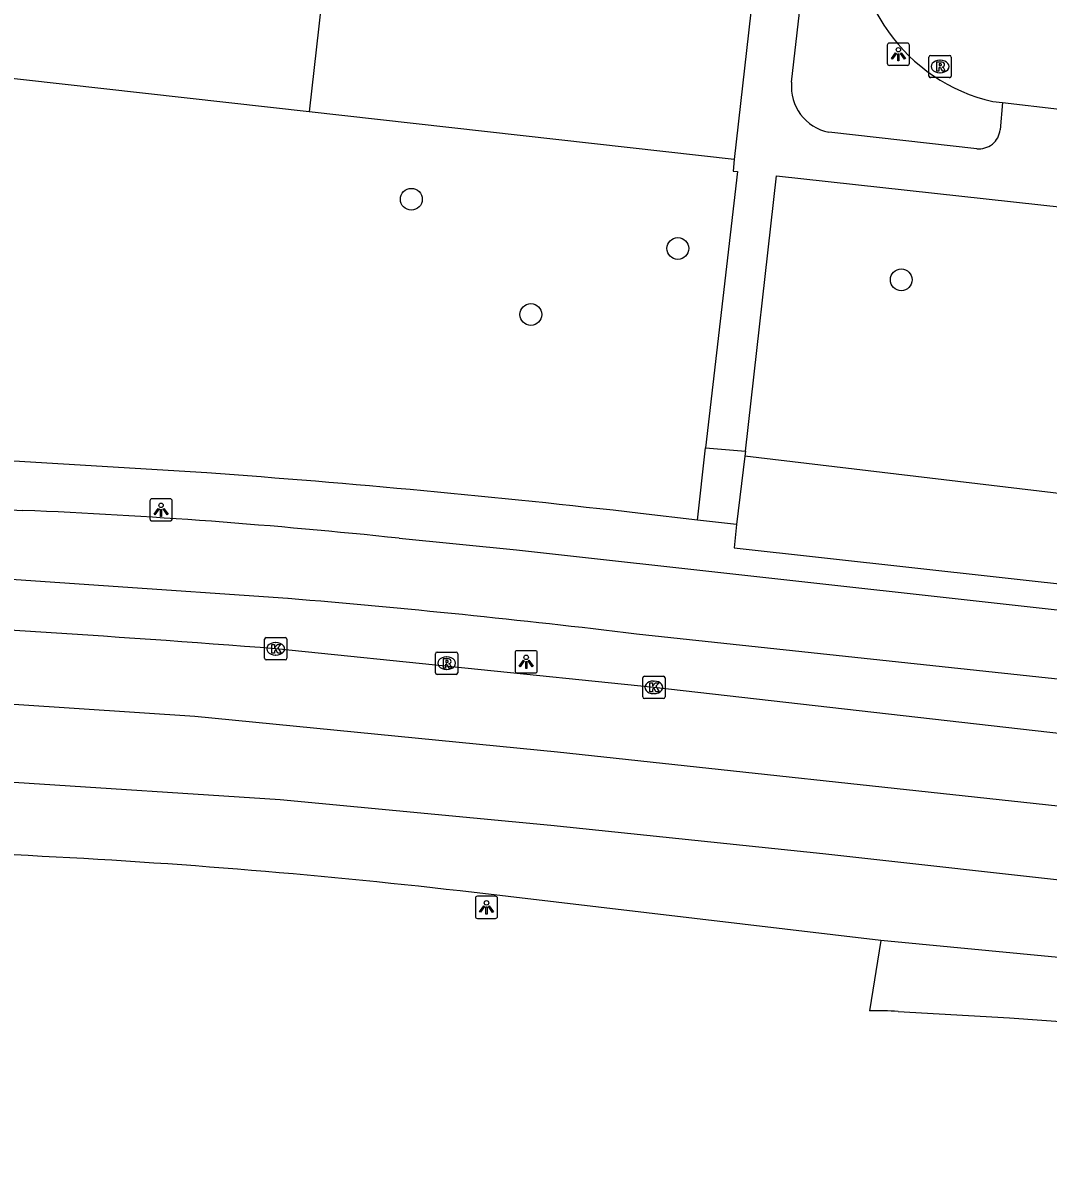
# Model space of a CAD drawing. Extents: x 161928 to 163055, y 386475 to 387428.
# Drawn here: x 162014.8 to 162060.7, y 386502.4 to 386553.8 of the extents above; entities that cross this region are included whole.
import ezdxf

# ---------------------------------------------------------------- set-up
doc = ezdxf.new("R2010")
doc.units = 0
for name, color, linetype in [('IMGEO_Boom', 7, 'Continuous'), ('IMGEO_Fietspad_gesloten', 7, 'Continuous'), ('IMGEO_Groenvoorziening', 7, 'Continuous'), ('IMGEO_Haag', 7, 'Continuous'), ('IMGEO_Kolk', 7, 'Continuous'), ('IMGEO_Lichtpunt', 7, 'Continuous'), ('IMGEO_Loofbos', 7, 'Continuous'), ('IMGEO_Rijbaan_lokaal_open', 7, 'Continuous'), ('IMGEO_Rijbaan_regionaal_gesloten', 7, 'Continuous'), ('IMGEO_Rioolput', 7, 'Continuous'), ('IMGEO_Voetpad_open', 7, 'Continuous')]:
    doc.layers.add(name, color=color, linetype=linetype)

msp = doc.modelspace()

# ---------------------------------------------------------------- linework, layer by layer
at = {"layer": 'IMGEO_Boom'}
for centre in [(162032.205, 386545.913), (162044.152, 386543.707), (162054.169, 386542.301), (162037.564, 386540.746)]:
    msp.add_circle(centre, 0.489, dxfattribs=at)
at = {"layer": 'IMGEO_Fietspad_gesloten'}
for points in [[(161998.888, 386533.087), (162001.815, 386532.673), (162014.793, 386531.962)], [(162031.667, 386530.711), (162036.913, 386530.188), (162157.185, 386516.852)], [(162026.676, 386528.008), (162001.869, 386529.716)], [(162153.604, 386514.246), (162079.076, 386522.483), (162042.302, 386526.416)]]:
    msp.add_lwpolyline(points, dxfattribs=at)
for centre, radius, start, end in [((162003.617, 386266.787), 265.41, 83.93332, 87.58663), ((161992.498, 386115.055), 414.365, 83.0967, 85.26868)]:
    msp.add_arc(centre, radius, start, end, dxfattribs=at)
at = {"layer": 'IMGEO_Groenvoorziening'}
msp.add_lwpolyline([(162018.863, 386579.029), (162019.09, 386581.049), (162026.306, 386580.259), (162026.449, 386581.159), (162031.095, 386580.585), (162027.625, 386549.83)], dxfattribs=at)
at = {"layer": 'IMGEO_Haag'}
for points in [[(162053.251, 386512.671), (162052.743, 386509.523)], [(162069.181, 386511.153), (162053.251, 386512.671)]]:
    msp.add_lwpolyline(points, dxfattribs=at)
at = {"layer": 'IMGEO_Kolk'}
for p, q in [((162025.699, 386526.254), (162026.551, 386526.254)), ((162025.624, 386525.328), (162025.624, 386526.18)), ((162026.112, 386526.034), (162026.137, 386526.034)), ((162026.625, 386526.18), (162026.625, 386525.328)), ((162026.551, 386525.254), (162025.699, 386525.254)), ((162026.135, 386525.474), (162026.11, 386525.474)), ((162042.576, 386523.6), (162042.576, 386524.452)), ((162042.651, 386524.526), (162043.503, 386524.526)), ((162043.064, 386524.306), (162043.089, 386524.306)), ((162043.577, 386524.452), (162043.577, 386523.6)), ((162043.087, 386523.746), (162043.062, 386523.746)), ((162043.503, 386523.526), (162042.651, 386523.526))]:
    msp.add_line(p, q, dxfattribs=at)
for points in [[(162025.699, 386526.254), (162026.551, 386526.254)], [(162025.624, 386525.328), (162025.624, 386526.18)], [(162025.945, 386525.954), (162026.068, 386525.954), (162026.068, 386525.803), (162026.198, 386525.954), (162026.362, 386525.954), (162026.216, 386525.803), (162026.369, 386525.554), (162026.217, 386525.554), (162026.132, 386525.718), (162026.068, 386525.651), (162026.068, 386525.554), (162025.945, 386525.554), (162025.945, 386525.954)], [(162026.625, 386526.18), (162026.625, 386525.328)], [(162026.551, 386525.254), (162025.699, 386525.254)], [(162042.576, 386523.6), (162042.576, 386524.452)], [(162042.651, 386524.526), (162043.503, 386524.526)], [(162042.897, 386524.226), (162043.02, 386524.226), (162043.02, 386524.075), (162043.15, 386524.226), (162043.314, 386524.226), (162043.168, 386524.075), (162043.321, 386523.826), (162043.169, 386523.826), (162043.084, 386523.99), (162043.02, 386523.923), (162043.02, 386523.826), (162042.897, 386523.826), (162042.897, 386524.226)], [(162043.577, 386524.452), (162043.577, 386523.6)], [(162043.503, 386523.526), (162042.651, 386523.526)]]:
    msp.add_lwpolyline(points, dxfattribs=at)
for centre, start, end in [((162025.701, 386526.178), 91.552, 178.448), ((162025.701, 386526.178), 91.552, 178.448), ((162026.549, 386526.178), 1.552, 88.448), ((162026.549, 386526.178), 1.552, 88.448), ((162025.701, 386525.33), 181.552, 268.448), ((162025.701, 386525.33), 181.552, 268.448), ((162026.549, 386525.33), 271.552, 358.448), ((162026.549, 386525.33), 271.552, 358.448), ((162042.653, 386524.45), 91.552, 178.448), ((162042.653, 386524.45), 91.552, 178.448), ((162043.501, 386524.45), 1.552, 88.448), ((162043.501, 386524.45), 1.552, 88.448), ((162042.653, 386523.602), 181.552, 268.448), ((162042.653, 386523.602), 181.552, 268.448), ((162043.501, 386523.602), 271.552, 358.448), ((162043.501, 386523.602), 271.552, 358.448)]:
    msp.add_arc(centre, 0.0765, start, end, dxfattribs=at)
for centre, major_axis, ratio, start_param, end_param in [((162026.111, 386525.754), (-0.387, 0.002), 0.722429, 4.712389, 7.853982), ((162026.136, 386525.754), (-0.39, 0.002), 0.717154, 1.570796, 4.712389), ((162043.063, 386524.026), (-0.387, 0.002), 0.722429, 4.712389, 7.853982), ((162043.088, 386524.026), (-0.39, 0.002), 0.717154, 1.570796, 4.712389)]:
    msp.add_ellipse(centre, major_axis=major_axis, ratio=ratio, start_param=start_param, end_param=end_param, dxfattribs=at)
at = {"layer": 'IMGEO_Lichtpunt'}
for p, q in [((162053.541, 386552.819), (162053.541, 386552.012)), ((162053.541, 386552.819), (162053.541, 386552.012)), ((162054.443, 386552.914), (162053.635, 386552.914)), ((162054.443, 386552.914), (162053.635, 386552.914)), ((162054.537, 386552.012), (162054.537, 386552.819)), ((162054.537, 386552.012), (162054.537, 386552.819)), ((162053.635, 386551.918), (162054.443, 386551.918)), ((162053.635, 386551.918), (162054.443, 386551.918)), ((162020.488, 386532.389), (162020.488, 386531.582)), ((162020.488, 386532.389), (162020.488, 386531.582)), ((162021.39, 386532.484), (162020.582, 386532.484)), ((162021.39, 386532.484), (162020.582, 386532.484)), ((162021.484, 386531.582), (162021.484, 386532.389)), ((162021.484, 386531.582), (162021.484, 386532.389)), ((162020.582, 386531.488), (162021.39, 386531.488)), ((162020.582, 386531.488), (162021.39, 386531.488)), ((162036.855, 386525.575), (162036.855, 386524.768)), ((162036.855, 386525.575), (162036.855, 386524.768)), ((162037.757, 386525.67), (162036.949, 386525.67)), ((162037.757, 386525.67), (162036.949, 386525.67)), ((162037.851, 386524.768), (162037.851, 386525.575)), ((162037.851, 386524.768), (162037.851, 386525.575)), ((162036.949, 386524.674), (162037.757, 386524.674)), ((162036.949, 386524.674), (162037.757, 386524.674)), ((162035.075, 386514.564), (162035.075, 386513.757)), ((162035.075, 386514.564), (162035.075, 386513.757)), ((162035.977, 386514.659), (162035.169, 386514.659)), ((162035.977, 386514.659), (162035.169, 386514.659)), ((162036.071, 386513.757), (162036.071, 386514.564)), ((162036.071, 386513.757), (162036.071, 386514.564)), ((162035.169, 386513.663), (162035.977, 386513.663)), ((162035.169, 386513.663), (162035.977, 386513.663))]:
    msp.add_line(p, q, dxfattribs=at)
for points in [[(162053.915, 386552.483), (162053.954, 386552.455), (162053.766, 386552.193), (162053.728, 386552.22), (162053.915, 386552.483)], [(162054.017, 386552.435), (162054.064, 386552.435), (162054.064, 386552.113), (162054.017, 386552.113), (162054.017, 386552.435)], [(162054.127, 386552.455), (162054.165, 386552.482), (162054.352, 386552.22), (162054.313, 386552.192), (162054.127, 386552.455)], [(162020.862, 386532.053), (162020.901, 386532.025), (162020.713, 386531.763), (162020.675, 386531.79), (162020.862, 386532.053)], [(162020.964, 386532.005), (162021.011, 386532.005), (162021.011, 386531.683), (162020.964, 386531.683), (162020.964, 386532.005)], [(162021.074, 386532.025), (162021.112, 386532.052), (162021.299, 386531.79), (162021.26, 386531.762), (162021.074, 386532.025)], [(162037.229, 386525.239), (162037.268, 386525.211), (162037.08, 386524.949), (162037.042, 386524.976), (162037.229, 386525.239)], [(162037.331, 386525.191), (162037.378, 386525.191), (162037.378, 386524.869), (162037.331, 386524.869), (162037.331, 386525.191)], [(162037.441, 386525.211), (162037.479, 386525.238), (162037.666, 386524.976), (162037.627, 386524.948), (162037.441, 386525.211)], [(162035.449, 386514.228), (162035.488, 386514.2), (162035.3, 386513.938), (162035.262, 386513.965), (162035.449, 386514.228)], [(162035.551, 386514.18), (162035.598, 386514.18), (162035.598, 386513.858), (162035.551, 386513.858), (162035.551, 386514.18)], [(162035.661, 386514.2), (162035.699, 386514.227), (162035.886, 386513.965), (162035.847, 386513.937), (162035.661, 386514.2)]]:
    msp.add_lwpolyline(points, dxfattribs=at)
for centre in [(162054.04, 386552.617), (162020.987, 386532.187), (162037.354, 386525.373), (162035.574, 386514.362)]:
    msp.add_circle(centre, 0.0994, dxfattribs=at)
for centre, start, end in [((162053.635, 386552.819), 90, 180), ((162053.635, 386552.819), 90, 180), ((162054.443, 386552.819), 0, 90), ((162054.443, 386552.819), 0, 90), ((162053.635, 386552.012), 180, 270), ((162053.635, 386552.012), 180, 270), ((162054.443, 386552.012), 270, 0), ((162054.443, 386552.012), 270, 360), ((162020.582, 386532.389), 90, 180), ((162020.582, 386532.389), 90, 180), ((162021.39, 386532.389), 0, 90), ((162021.39, 386532.389), 0, 90), ((162020.582, 386531.582), 180, 270), ((162020.582, 386531.582), 180, 270), ((162021.39, 386531.582), 270, 0), ((162021.39, 386531.582), 270, 360), ((162036.949, 386525.575), 90, 180), ((162036.949, 386525.575), 90, 180), ((162037.757, 386525.575), 0, 90), ((162037.757, 386525.575), 0, 90), ((162036.949, 386524.768), 180, 270), ((162036.949, 386524.768), 180, 270), ((162037.757, 386524.768), 270, 0), ((162037.757, 386524.768), 270, 360), ((162035.169, 386514.564), 90, 180), ((162035.169, 386514.564), 90, 180), ((162035.977, 386514.564), 0, 90), ((162035.977, 386514.564), 0, 90), ((162035.169, 386513.757), 180, 270), ((162035.169, 386513.757), 180, 270), ((162035.977, 386513.757), 270, 0), ((162035.977, 386513.757), 270, 360)]:
    msp.add_arc(centre, 0.0946, start, end, dxfattribs=at)
at = {"layer": 'IMGEO_Loofbos'}
for points in [[(162027.625, 386549.83), (162000, 386552.925), (161993.087, 386553.7)], [(162046.685, 386547.692), (162027.625, 386549.83)], [(162114.756, 386526.354), (162047.152, 386534.39)]]:
    msp.add_lwpolyline(points, dxfattribs=at)
at = {"layer": 'IMGEO_Rijbaan_lokaal_open'}
for points in [[(162058.275, 386550.29), (162058.703, 386550.245)], [(162058.703, 386550.245), (162061.258, 386549.947)]]:
    msp.add_lwpolyline(points, dxfattribs=at)
msp.add_arc((162060.085, 386558.063), 7.981, 174.2185, 256.8884, dxfattribs=at)
at = {"layer": 'IMGEO_Rijbaan_regionaal_gesloten'}
for points in [[(162152.758, 386511.886), (162152.526, 386511.907), (162061.491, 386521.92), (162043.077, 386524.026), (162026.125, 386525.754)], [(162001.589, 386523.919), (162004.776, 386523.778), (162014.602, 386523.252), (162022.494, 386522.741), (162038.754, 386521.132), (162083.623, 386516.285), (162119.238, 386512.367), (162151.596, 386508.791), (162152.463, 386508.68)], [(162093.342, 386511.895), (162071.067, 386514.311), (162062.872, 386515.2), (162050.655, 386516.555), (162038.455, 386517.833), (162026.326, 386518.989), (162014.387, 386519.76), (162004.59, 386520.182), (162001.427, 386520.316)], [(162053.251, 386512.671), (162034.396, 386514.897)], [(162069.181, 386511.153), (162053.251, 386512.671)], [(162054.03, 386509.493), (162059.014, 386509.205), (162083.065, 386507.476), (162150.437, 386502.454), (162151.834, 386502.425)]]:
    msp.add_lwpolyline(points, dxfattribs=at)
for centre, radius, start, end in [((161975.153, 385878.929), 648.83, 85.494195, 87.48236), ((162000.337, 386217.409), 299.431, 83.46875, 87.30849), ((162052.985, 386492.268), 17.257, 86.5271, 90.8022)]:
    msp.add_arc(centre, radius, start, end, dxfattribs=at)
at = {"layer": 'IMGEO_Rioolput'}
for p, q in [((162055.407, 386551.439), (162055.407, 386552.291)), ((162055.482, 386552.365), (162056.334, 386552.365)), ((162055.895, 386552.145), (162055.92, 386552.145)), ((162056.408, 386552.291), (162056.408, 386551.439)), ((162055.918, 386551.585), (162055.893, 386551.585)), ((162056.334, 386551.365), (162055.482, 386551.365)), ((162033.288, 386524.682), (162033.288, 386525.534)), ((162033.363, 386525.608), (162034.215, 386525.608)), ((162033.776, 386525.388), (162033.801, 386525.388)), ((162034.289, 386525.534), (162034.289, 386524.682)), ((162033.799, 386524.828), (162033.774, 386524.828)), ((162034.215, 386524.608), (162033.363, 386524.608))]:
    msp.add_line(p, q, dxfattribs=at)
for points in [[(162055.407, 386551.439), (162055.407, 386552.291)], [(162055.482, 386552.365), (162056.334, 386552.365)], [(162055.996, 386552.063), (162055.744, 386552.065), (162055.744, 386551.665)], [(162055.922, 386551.984), (162055.868, 386551.984), (162055.868, 386551.903)], [(162056.408, 386552.291), (162056.408, 386551.439)], [(162055.744, 386551.665), (162055.868, 386551.665), (162055.868, 386551.827), (162055.879, 386551.827)], [(162055.868, 386551.903), (162055.92, 386551.903)], [(162055.926, 386551.798), (162055.997, 386551.665), (162056.137, 386551.665), (162056.072, 386551.791)], [(162056.334, 386551.365), (162055.482, 386551.365)], [(162033.288, 386524.682), (162033.288, 386525.534)], [(162033.363, 386525.608), (162034.215, 386525.608)], [(162033.877, 386525.306), (162033.625, 386525.308), (162033.625, 386524.908)], [(162033.803, 386525.227), (162033.749, 386525.227), (162033.749, 386525.146)], [(162034.289, 386525.534), (162034.289, 386524.682)], [(162033.625, 386524.908), (162033.749, 386524.908), (162033.749, 386525.07), (162033.76, 386525.07)], [(162033.749, 386525.146), (162033.801, 386525.146)], [(162033.807, 386525.041), (162033.878, 386524.908), (162034.018, 386524.908), (162033.953, 386525.034)], [(162034.215, 386524.608), (162033.363, 386524.608)]]:
    msp.add_lwpolyline(points, dxfattribs=at)
for centre, radius, start, end in [((162055.484, 386552.289), 0.0765, 91.552, 178.448), ((162055.484, 386552.289), 0.0765, 91.552, 178.448), ((162055.928, 386551.888), 0.0964, 77.0061, 93.1865), ((162055.942, 386551.945), 0.0378, 276.6634, 79.6772), ((162055.995, 386551.953), 0.109, 350.3612, 89.416), ((162055.993, 386551.953), 0.112, 277.5842, 350.9817), ((162056.332, 386552.289), 0.0765, 1.552, 88.448), ((162056.332, 386552.289), 0.0765, 1.552, 88.448), ((162055.484, 386551.441), 0.0765, 181.552, 268.448), ((162055.484, 386551.441), 0.0765, 181.552, 268.448), ((162055.878, 386551.774), 0.0533, 26.0293, 88.6989), ((162055.904, 386552.092), 0.19, 274.7715, 282.9687), ((162055.977, 386551.738), 0.108, 29.5134, 73.7905), ((162056.332, 386551.441), 0.0765, 271.552, 358.448), ((162056.332, 386551.441), 0.0765, 271.552, 358.448), ((162033.365, 386525.532), 0.0765, 91.552, 178.448), ((162033.365, 386525.532), 0.0765, 91.552, 178.448), ((162033.809, 386525.131), 0.0964, 77.0061, 93.1865), ((162033.823, 386525.188), 0.0378, 276.6634, 79.6772), ((162033.876, 386525.196), 0.109, 350.3612, 89.416), ((162034.213, 386525.532), 0.0765, 1.552, 88.448), ((162034.213, 386525.532), 0.0765, 1.552, 88.448), ((162033.365, 386524.684), 0.0765, 181.552, 268.448), ((162033.365, 386524.684), 0.0765, 181.552, 268.448), ((162033.759, 386525.017), 0.0533, 26.0293, 88.6989), ((162033.785, 386525.335), 0.19, 274.7715, 282.9687), ((162033.874, 386525.196), 0.112, 277.5842, 350.9817), ((162033.858, 386524.981), 0.108, 29.5134, 73.7905), ((162034.213, 386524.684), 0.0765, 271.552, 358.448), ((162034.213, 386524.684), 0.0765, 271.552, 358.448)]:
    msp.add_arc(centre, radius, start, end, dxfattribs=at)
for centre, major_axis, ratio, start_param, end_param in [((162055.894, 386551.865), (-0.387, 0.002), 0.722429, 4.712389, 7.853982), ((162055.919, 386551.865), (-0.39, 0.002), 0.717154, 1.570796, 4.712389), ((162033.775, 386525.108), (-0.387, 0.002), 0.722429, 4.712389, 7.853982), ((162033.8, 386525.108), (-0.39, 0.002), 0.717154, 1.570796, 4.712389)]:
    msp.add_ellipse(centre, major_axis=major_axis, ratio=ratio, start_param=start_param, end_param=end_param, dxfattribs=at)
at = {"layer": 'IMGEO_Voetpad_open'}
for points in [[(162050.572, 386581.627), (162049.942, 386576.512), (162046.685, 386547.692)], [(162049.254, 386551.159), (162050.472, 386561.845), (162049.594, 386561.959), (162049.805, 386564.034), (162050.722, 386563.939), (162052.173, 386576.778), (162051.266, 386576.868), (162051.482, 386578.954), (162052.385, 386578.863), (162052.656, 386581.49)], [(162058.703, 386550.245), (162058.603, 386549.028)], [(162057.551, 386548.178), (162050.92, 386548.916)], [(162046.685, 386547.692), (162046.627, 386547.175), (162046.821, 386547.154), (162045.394, 386534.769)], [(162047.179, 386534.614), (162048.575, 386546.964), (162061.518, 386545.541)], [(162023.039, 386533.644), (162003.25, 386534.836)], [(162045.036, 386531.529), (162045.394, 386534.769)], [(162045.394, 386534.769), (162047.179, 386534.614)], [(162047.179, 386534.614), (162047.152, 386534.39)], [(162047.152, 386534.39), (162046.787, 386531.326)], [(162045.036, 386531.529), (162042.473, 386531.827)], [(162046.787, 386531.326), (162045.036, 386531.529)], [(162046.787, 386531.326), (162046.68, 386530.287), (162114.44, 386522.784)]]:
    msp.add_lwpolyline(points, dxfattribs=at)
for centre, radius, start, end in [((162051.329, 386550.96), 2.085, 174.5302, 258.6765), ((162057.652, 386549.129), 0.956, 263.9344, 353.941), ((161989.254, 386067.454), 467.412, 83.46221, 85.85501)]:
    msp.add_arc(centre, radius, start, end, dxfattribs=at)

doc.saveas('drawing.dxf')
